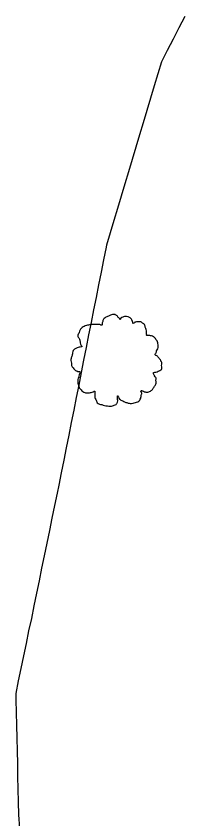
# Model space of a CAD drawing. Extents: x 1901471 to 1963503, y 756461 to 799997.
# Drawn here: x 1929418.5 to 1929431.4, y 773192.9 to 773255.7 of the extents above; entities that cross this region are included whole.
import ezdxf

# ---------------------------------------------------------------- set-up
doc = ezdxf.new("R2010")
doc.units = 0
doc.layers.add('RD_EX_DR_ErosCtrl', color=7, linetype='Continuous')
doc.layers.add('RD_EX_VEG', color=7, linetype='Continuous')

# ---------------------------------------------------------------- blocks, each defined once
blk = doc.blocks.new('T2')
at = {"layer": 'RD_EX_VEG'}
for points in [[(0.05, 7.21), (-0.25, 7.24), (-0.57, 7.14), (-0.82, 7.04), (-1.05, 6.96), (-1.27, 6.86), (-1.57, 6.69), (-1.8, 6.49), (-1.92, 6.24), (-1.97, 6.01), (-2.02, 5.74), (-2.02, 5.56), (-2.15, 5.54), (-2.3, 5.56), (-2.55, 5.64), (-2.8, 5.64), (-3.05, 5.64), (-3.4, 5.61), (-3.75, 5.61), (-4.02, 5.56), (-4.35, 5.51), (-4.72, 5.39), (-5.07, 5.26), (-5.37, 5.01), (-5.62, 4.54), (-5.75, 4.19), (-5.9, 3.94), (-5.75, 3.49), (-5.57, 3.14), (-5.55, 2.94), (-5.47, 2.52), (-5.37, 2.29), (-5.25, 2.09), (-5.32, 2.07), (-5.7, 2.02), (-6, 1.92), (-6.42, 1.69), (-6.64, 1.47), (-6.74, 1.14), (-6.77, 0.79), (-6.87, 0.59), (-6.94, 0.32), (-6.97, 0.24), (-7.02, -0.08), (-6.92, -0.53), (-6.89, -0.88), (-6.77, -1.11), (-6.62, -1.28), (-6.44, -1.53), (-6.05, -1.76), (-5.72, -1.86), (-5.52, -1.88), (-5.7, -2.38), (-5.75, -2.73), (-5.87, -3.13), (-5.87, -3.21), (-5.92, -3.68), (-5.77, -4.01), (-5.7, -4.38), (-5.52, -4.61), (-5.25, -4.91), (-4.92, -5.13), (-4.42, -5.26), (-4.02, -5.23), (-3.45, -5.06), (-3.2, -4.98), (-3.22, -5.16), (-3.2, -5.53), (-3.2, -5.96), (-3.05, -6.28), (-2.95, -6.56), (-2.8, -6.81), (-2.47, -7.03), (-2.07, -7.11), (-1.65, -7.26), (-1.2, -7.33), (-0.7, -7.36), (-0.1, -7.21), (0.18, -7.08), (0.28, -6.91), (0.48, -6.53), (0.43, -6.31), (0.45, -5.71), (0.55, -5.88), (0.73, -6.23), (1.23, -6.53), (1.63, -6.71), (2.1, -6.86), (2.4, -6.93), (2.88, -6.86), (3.25, -6.78), (3.63, -6.66), (3.93, -6.38), (4.1, -6.11), (4.15, -5.83), (4.23, -5.46), (4.28, -5.28)], [(4.28, -5.28), (4.2, -5.11), (4.15, -4.86), (4.23, -4.88), (4.4, -4.93), (4.68, -5.06), (4.9, -5.13), (5.23, -5.11), (5.5, -5.01), (5.95, -4.73), (6.22, -4.26), (6.5, -3.86), (6.57, -3.53), (6.52, -3.31), (6.5, -2.81), (6.3, -2.56), (6.25, -2.43), (6.15, -2.03), (6.22, -1.98), (6.5, -1.93), (6.87, -1.81), (7.15, -1.68), (7.37, -1.51), (7.45, -1.28), (7.42, -0.88), (7.47, -0.48), (7.4, -0.33), (7.3, -0.18), (7.22, 0.02), (7.07, 0.17), (6.97, 0.32), (6.87, 0.42), (6.75, 0.57), (6.57, 0.69), (6.42, 0.74), (6.37, 0.89), (6.52, 1.09), (6.57, 1.19), (6.6, 1.42), (6.82, 1.77), (6.87, 2.17), (6.82, 2.59), (6.77, 2.87), (6.62, 3.14), (6.42, 3.39), (6.3, 3.56), (6.12, 3.69), (5.8, 3.81), (5.55, 3.86), (5.2, 3.86), (5, 3.91), (5.03, 3.96), (5.03, 4.11), (5.03, 4.39), (4.95, 4.84), (4.8, 5.34), (4.8, 5.36), (4.7, 5.61), (4.48, 5.81), (4.3, 5.91), (4.1, 6.04), (3.85, 6.06), (3.55, 6.06), (3.28, 6.01), (3.08, 5.91), (2.9, 5.79), (2.83, 5.94), (2.73, 6.24), (2.68, 6.39), (2.53, 6.56), (2.3, 6.76), (1.85, 6.89), (1.23, 6.81), (0.93, 6.61), (0.78, 6.44), (0.73, 6.56), (0.53, 6.76), (0.43, 6.94), (0.25, 7.06), (0.1, 7.16), (0, 7.21)]]:
    blk.add_spline(points, degree=3, dxfattribs=at)

msp = doc.modelspace()

# ---------------------------------------------------------------- linework, layer by layer
at = {"layer": 'RD_EX_DR_ErosCtrl'}
msp.add_lwpolyline([(1929418.75, 773192.16), (1929418.67, 773193.22), (1929418.65, 773194.22), (1929418.62, 773195.22), (1929418.6, 773196.21), (1929418.58, 773197.21), (1929418.55, 773198.21), (1929418.53, 773199.21), (1929418.51, 773200.21), (1929418.49, 773201.21), (1929418.46, 773202.21), (1929418.45, 773202.71), (1929418.65, 773203.69), (1929418.86, 773204.66), (1929419.06, 773205.64), (1929419.26, 773206.62), (1929419.26, 773206.62), (1929419.46, 773207.6), (1929419.67, 773208.58), (1929419.87, 773209.56), (1929420.07, 773210.54), (1929420.27, 773211.52), (1929420.47, 773212.5), (1929420.68, 773213.48), (1929420.88, 773214.46), (1929421.08, 773215.44), (1929421.28, 773216.42), (1929421.49, 773217.4), (1929421.69, 773218.38), (1929421.81, 773218.99), (1929422.01, 773219.97), (1929422.2, 773220.95), (1929422.4, 773221.93), (1929422.59, 773222.91), (1929422.79, 773223.89), (1929422.98, 773224.87), (1929423.18, 773225.85), (1929423.37, 773226.83), (1929423.57, 773227.81), (1929423.76, 773228.79), (1929423.95, 773229.77), (1929424.15, 773230.75), (1929424.34, 773231.73), (1929424.54, 773232.71), (1929424.73, 773233.69), (1929424.93, 773234.68), (1929425.12, 773235.66), (1929425.32, 773236.64), (1929425.51, 773237.62), (1929425.55, 773237.8), (1929425.84, 773238.76), (1929426.12, 773239.72), (1929426.41, 773240.68), (1929426.7, 773241.64), (1929426.98, 773242.59), (1929427.27, 773243.55), (1929427.56, 773244.51), (1929427.84, 773245.47), (1929428.13, 773246.43), (1929428.42, 773247.38), (1929428.7, 773248.34), (1929428.99, 773249.3), (1929429.28, 773250.26), (1929429.57, 773251.21), (1929429.84, 773252.14), (1929430.3, 773253.03), (1929430.75, 773253.92), (1929431.2, 773254.81), (1929431.66, 773255.7)], dxfattribs=at)

# ---------------------------------------------------------------- block references
at = {"layer": 'RD_EX_VEG', "xscale": 0.4921259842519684, "yscale": 0.4921259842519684}
msp.add_blockref('T2', (1929426.18, 773228.8), dxfattribs=at)

doc.saveas('drawing.dxf')
